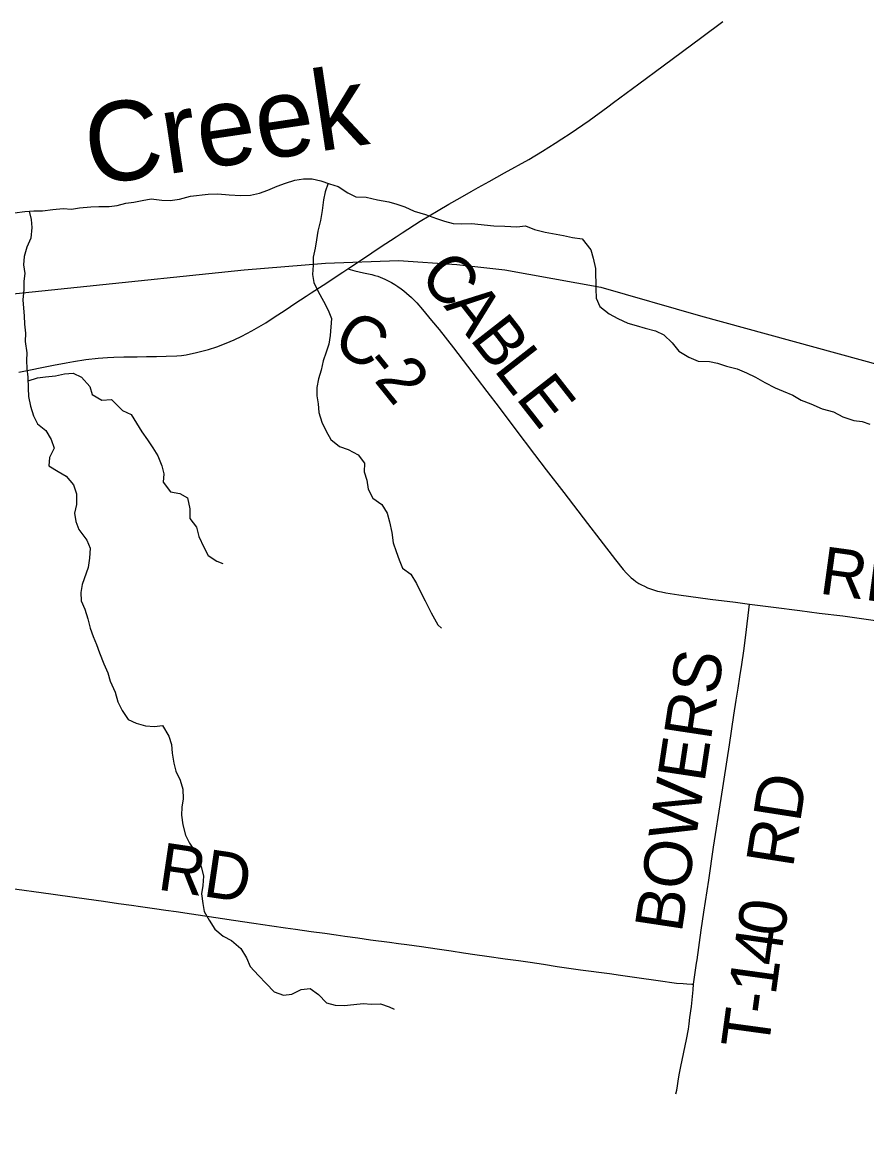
# Model space of a CAD drawing. Extents: x 0 to 1101, y 0 to 440.
# Drawn here: x 846.014 to 847.022, y 371.091 to 372.41 of the extents above; entities that cross this region are included whole.
import ezdxf

# ---------------------------------------------------------------- set-up
doc = ezdxf.new("R2010")
doc.units = 0
for name, color, linetype in [('GM_X_County_Road', 7, 'Continuous'), ('GM_X_County_Road_Text', 7, 'Continuous'), ('GM_X_Minor_River', 7, 'Continuous'), ('GM_X_Minor_River_Text', 7, 'Continuous'), ('GM_X_Rail_Line', 7, 'Continuous'), ('GM_X_State_Route', 7, 'Continuous'), ('GM_X_Township_Road', 7, 'Continuous'), ('GM_X_Township_Road_Text', 7, 'Continuous')]:
    doc.layers.add(name, color=color, linetype=linetype)

msp = doc.modelspace()

# ---------------------------------------------------------------- linework, layer by layer
at = {"layer": 'GM_X_County_Road'}
for points in [[(846.4025, 372.1157), (846.4051, 372.1149), (846.4107, 372.1133), (846.4161, 372.112), (846.4212, 372.1109), (846.431, 372.1089), (846.4349, 372.1079), (846.4382, 372.1068), (846.4412, 372.1058), (846.444, 372.1046), (846.4468, 372.1034), (846.4508, 372.1014), (846.4546, 372.0993), (846.4584, 372.097), (846.4623, 372.0946), (846.4661, 372.0918), (846.4692, 372.0895), (846.4726, 372.0868), (846.4786, 372.0814), (846.4847, 372.0752), (846.4917, 372.0672), (846.5023, 372.0542), (846.5113, 372.0431), (846.5288, 372.0212), (846.5455, 371.9996), (846.5684, 371.9694), (846.583, 371.95), (846.6017, 371.9252), (846.6254, 371.894), (846.6394, 371.8758), (846.6603, 371.8488), (846.6886, 371.8118), (846.7033, 371.7925), (846.7219, 371.7684), (846.7312, 371.7569), (846.7349, 371.7526), (846.7374, 371.75), (846.7407, 371.747), (846.7434, 371.7447), (846.7461, 371.7426), (846.7499, 371.7402), (846.753, 371.7385), (846.7564, 371.7367), (846.76, 371.7351), (846.7638, 371.7336), (846.7673, 371.7324), (846.772, 371.7311), (846.7768, 371.73), (846.7822, 371.7288), (846.7975, 371.7264), (846.8351, 371.7215), (846.8653, 371.7178), (846.8817, 371.7156)], [(846.8817, 371.7156), (846.9107, 371.7118), (846.9421, 371.7077), (846.9649, 371.7048), (846.9932, 371.7013), (847.0295, 371.6963), (847.0603, 371.6922), (847.101, 371.6869), (847.1194, 371.6845), (847.141, 371.6816), (847.1761, 371.677), (847.2118, 371.6726), (847.2555, 371.6666), (847.2771, 371.6644), (847.2981, 371.6622), (847.3192, 371.6601), (847.3488, 371.6566), (847.3665, 371.6547)]]:
    msp.add_lwpolyline(points, dxfattribs=at)
at = {"layer": 'GM_X_Minor_River'}
for points in [[(846.0046, 372.1826), (846.0168, 372.1841), (846.0279, 372.1851), (846.0382, 372.185), (846.0504, 372.1864), (846.0629, 372.1875), (846.0728, 372.187), (846.0824, 372.1884), (846.0957, 372.1898), (846.1052, 372.1901), (846.1178, 372.19), (846.1273, 372.1914), (846.1376, 372.194), (846.1471, 372.1951), (846.1571, 372.1973), (846.1677, 372.1991), (846.1803, 372.1978), (846.1906, 372.1973), (846.2016, 372.1988), (846.2146, 372.2024), (846.2359, 372.2049), (846.2474, 372.2052), (846.2607, 372.2039), (846.2748, 372.2031), (846.2862, 372.2037), (846.2969, 372.2059), (846.3072, 372.2096), (846.3183, 372.2144), (846.3282, 372.2178), (846.3393, 372.2215), (846.3496, 372.2233), (846.3598, 372.2232), (846.3701, 372.2208), (846.3807, 372.2173), (846.391, 372.2138), (846.4023, 372.2065), (846.4122, 372.2018), (846.4244, 372.2013), (846.438, 372.1982), (846.4513, 372.1958), (846.4608, 372.193), (846.4707, 372.1895), (846.4817, 372.1845), (846.495, 372.1806)], [(846.3791, 372.2178), (846.3753, 372.2075), (846.3733, 372.198), (846.3717, 372.1855), (846.3697, 372.1733), (846.3665, 372.1608), (846.3649, 372.1502), (846.3633, 372.1403), (846.3613, 372.1297), (846.3612, 372.1202), (846.3603, 372.1088), (846.3618, 372.0993), (846.367, 372.0886), (846.3734, 372.0771), (846.379, 372.0664), (846.3831, 372.0565), (846.3814, 372.036), (846.3797, 372.0257), (846.3766, 372.0162), (846.3731, 372.006), (846.3707, 371.9946), (846.3676, 371.9844), (846.3656, 371.9741), (846.3655, 371.9642), (846.3669, 371.9547), (846.3679, 371.9441), (846.3716, 371.9326), (846.3765, 371.9219), (846.3821, 371.912), (846.3927, 371.9035), (846.403, 371.9), (846.4147, 371.8938), (846.4222, 371.8838), (846.4221, 371.8732), (846.4251, 371.8633), (846.4269, 371.8526), (846.4325, 371.8419), (846.4431, 371.8342), (846.4495, 371.8242), (846.4524, 371.8136), (846.455, 371.801), (846.4564, 371.7888), (846.4601, 371.7781), (846.4638, 371.7682), (846.4679, 371.7582), (846.4777, 371.7513), (846.4845, 371.7402), (846.4897, 371.7295), (846.4946, 371.7192), (846.5021, 371.705), (846.5099, 371.6909), (846.5141, 371.6866)], [(846.0223, 372.1846), (846.0247, 372.1745), (846.0254, 372.165), (846.0242, 372.1521), (846.0195, 372.1415), (846.016, 372.1305), (846.0155, 372.1206), (846.0169, 372.1103), (846.0157, 372.1008), (846.0156, 372.0909), (846.0147, 372.0788), (846.0154, 372.0689), (846.0161, 372.0594), (846.0164, 372.0495), (846.0178, 372.0388), (846.0173, 372.029), (846.0195, 372.0156), (846.019, 372.0061), (846.0193, 371.9966), (846.0207, 371.9863), (846.021, 371.9734), (846.0213, 371.9631), (846.0238, 371.9517), (846.0272, 371.9402), (846.032, 371.9307), (846.0419, 371.9226), (846.0486, 371.9119), (846.0519, 371.9016), (846.0465, 371.8906), (846.0457, 371.8804), (846.0566, 371.8738), (846.0665, 371.868), (846.0751, 371.8577), (846.0785, 371.847), (846.0787, 371.8344), (846.0764, 371.8242), (846.0778, 371.8142), (846.0815, 371.8047), (846.0909, 371.7917), (846.095, 371.7821), (846.0942, 371.7703), (846.0925, 371.7593), (846.0855, 371.7388), (846.0839, 371.7293), (846.0842, 371.7194), (846.0887, 371.7095), (846.092, 371.698), (846.0949, 371.6866), (846.0986, 371.6767), (846.1027, 371.6671), (846.1061, 371.6572), (846.1113, 371.6442), (846.1161, 371.6335), (846.1187, 371.6236), (846.1247, 371.6102), (846.128, 371.5987), (846.1332, 371.5884), (846.1404, 371.5777), (846.1499, 371.5734), (846.1609, 371.5703), (846.1719, 371.5694), (846.1814, 371.5705), (846.1889, 371.5578), (846.1919, 371.5479), (846.1929, 371.5376), (846.1947, 371.5258), (846.1973, 371.5162), (846.2025, 371.5055), (846.2055, 371.4945), (846.2058, 371.483), (846.2042, 371.4732), (846.2041, 371.4636), (846.2055, 371.4522), (846.2088, 371.4396), (846.2137, 371.43), (846.2197, 371.4205), (846.2245, 371.4105), (846.2279, 371.4006), (846.2304, 371.3906), (846.2296, 371.3796), (846.228, 371.3697), (846.2294, 371.3583), (846.2312, 371.3484), (846.2368, 371.3384), (846.2436, 371.3273), (846.2538, 371.3192), (846.2636, 371.3138), (846.2746, 371.3045), (846.2817, 371.2934), (846.2858, 371.2831), (846.296, 371.2723), (846.3051, 371.2627), (846.3145, 371.2527), (846.3259, 371.2488), (846.3358, 371.2499), (846.3469, 371.2555), (846.3575, 371.2565), (846.3674, 371.2496), (846.3772, 371.2396), (846.3874, 371.2368), (846.3981, 371.2364)], [(846.495, 372.1806), (846.5083, 372.1759), (846.5178, 372.1724), (846.5284, 372.1696), (846.5387, 372.1695), (846.5501, 372.1698), (846.5767, 372.1669), (846.59, 372.1668), (846.6041, 372.1659), (846.6144, 372.167), (846.6254, 372.1627), (846.6379, 372.1595), (846.66, 372.1555), (846.6706, 372.1531), (846.682, 372.1515), (846.6926, 372.1385), (846.6955, 372.1286), (846.6981, 372.116), (846.6986, 372.0917), (846.6989, 372.0807), (846.7034, 372.0707), (846.7143, 372.0619), (846.7246, 372.0565), (846.7367, 372.051), (846.7466, 372.0479), (846.7572, 372.0448), (846.7697, 372.0416), (846.7796, 372.037), (846.7894, 372.0274), (846.7977, 372.0174), (846.8094, 372.0101), (846.8208, 372.0054), (846.8341, 372.0049), (846.8436, 372.0029), (846.8543, 371.9994), (846.8672, 371.9962), (846.8782, 371.9916), (846.8892, 371.9865), (846.9001, 371.98), (846.9127, 371.9738), (846.9221, 371.9695), (846.9335, 371.9648), (846.9437, 371.959), (846.9551, 371.9547), (846.9688, 371.9485), (846.9821, 371.945), (846.9934, 371.9392), (847.0063, 371.9345), (847.0162, 371.9333), (847.0257, 371.9301)], [(846.0208, 371.9821), (846.0322, 371.9855), (846.0417, 371.9869), (846.0535, 371.9879), (846.0642, 371.9905), (846.0745, 371.9912), (846.0847, 371.9865), (846.0945, 371.9754), (846.0975, 371.9655), (846.1088, 371.9589), (846.1206, 371.9596), (846.1334, 371.9465), (846.1437, 371.9419), (846.1501, 371.9315), (846.1568, 371.9212), (846.1632, 371.9116), (846.1696, 371.9021), (846.1756, 371.8925), (846.1804, 371.8807), (846.183, 371.8708), (846.1822, 371.8609), (846.1908, 371.8494), (846.2018, 371.8474), (846.2113, 371.8424), (846.2139, 371.8294), (846.2141, 371.8176), (846.222, 371.8073), (846.2246, 371.7962), (846.2306, 371.7836), (846.2358, 371.7736), (846.246, 371.7667), (846.2532, 371.764)], [(846.3981, 371.2364), (846.4095, 371.2374), (846.4206, 371.2388), (846.4309, 371.238), (846.4415, 371.2382), (846.4518, 371.2347), (846.4578, 371.232)]]:
    msp.add_lwpolyline(points, dxfattribs=at)
at = {"layer": 'GM_X_Rail_Line'}
msp.add_lwpolyline([(844.1346, 370.5459), (844.3997, 370.7937), (844.8041, 371.1833), (845.1901, 371.5461), (845.4225, 371.7708), (845.5333, 371.8771), (845.5894, 371.9309), (845.6284, 371.9639), (845.6782, 371.9983), (845.7357, 372.0303), (845.789, 372.0514), (845.8324, 372.0633), (845.8796, 372.0733), (846.2786, 372.1146), (846.3759, 372.1225), (846.4631, 372.1257), (846.5327, 372.1208), (846.59, 372.1143), (846.7044, 372.0937), (846.8234, 372.0596), (847.2573, 371.9407)], dxfattribs=at)
at = {"layer": 'GM_X_State_Route'}
msp.add_lwpolyline([(846.0098, 371.9923), (846.0512, 372.0006), (846.0665, 372.0036), (846.075, 372.0052), (846.0898, 372.0074), (846.1046, 372.009), (846.1157, 372.0098), (846.1232, 372.0102), (846.135, 372.0105), (846.1511, 372.0107), (846.1621, 372.0109), (846.1741, 372.0112), (846.1858, 372.0114), (846.1982, 372.0119), (846.2038, 372.0124), (846.2096, 372.0132), (846.222, 372.0157), (846.2361, 372.0193), (846.2463, 372.0227), (846.2573, 372.0268), (846.2669, 372.031), (846.2761, 372.0352), (846.2881, 372.0416), (846.3048, 372.0514), (846.3133, 372.0571), (846.3289, 372.0673), (846.3392, 372.0742), (846.3526, 372.0831), (846.3589, 372.0872), (846.3732, 372.0963), (846.3964, 372.1117), (846.4025, 372.1157), (846.421, 372.128), (846.4412, 372.1415), (846.4601, 372.154), (846.4673, 372.1588), (846.4888, 372.1725), (846.5102, 372.1853), (846.5232, 372.1929), (846.5366, 372.2005), (846.5497, 372.208), (846.5581, 372.2127), (846.5711, 372.2199), (846.5896, 372.2301), (846.6186, 372.2461), (846.6348, 372.256), (846.65, 372.2656), (846.6579, 372.2707), (846.6677, 372.2771), (846.6907, 372.2929), (846.7128, 372.309), (846.7196, 372.3142), (846.7497, 372.3365), (846.779, 372.3581), (846.8249, 372.3923), (846.8499, 372.4108)], dxfattribs=at)
at = {"layer": 'GM_X_Township_Road'}
for points in [[(846.8152, 371.2618), (846.8164, 371.2701), (846.8187, 371.287), (846.8193, 371.2907), (846.8243, 371.3264), (846.8274, 371.3479), (846.8332, 371.386), (846.839, 371.4253), (846.8481, 371.4836), (846.8582, 371.5477), (846.8632, 371.5829), (846.8658, 371.6007), (846.8682, 371.6151), (846.8702, 371.6286), (846.8727, 371.6432), (846.8752, 371.6598), (846.8777, 371.6783), (846.8817, 371.7156)], [(845.9958, 371.3767), (846.0481, 371.3696), (846.0789, 371.3654), (846.1109, 371.3609), (846.1287, 371.3583), (846.1441, 371.3561), (846.1551, 371.3547), (846.1717, 371.3523), (846.1853, 371.3503), (846.1975, 371.3485), (846.2159, 371.3459), (846.2319, 371.3435), (846.2662, 371.3381), (846.2902, 371.3345), (846.3116, 371.3313), (846.3282, 371.3289), (846.3399, 371.3274), (846.3589, 371.3248), (846.3752, 371.3226), (846.3884, 371.3208), (846.3989, 371.3193), (846.4146, 371.3171), (846.4296, 371.3149), (846.4522, 371.3118), (846.4631, 371.3104), (846.4729, 371.3091), (846.4904, 371.3066), (846.5092, 371.3039), (846.5258, 371.3016), (846.5405, 371.2994), (846.5541, 371.2974), (846.5684, 371.2953), (846.5904, 371.2921), (846.6061, 371.2899), (846.62, 371.2879), (846.6359, 371.2856), (846.6525, 371.2831), (846.6803, 371.2791), (846.7146, 371.2745), (846.7281, 371.2725), (846.7474, 371.2699), (846.7729, 371.2663), (846.7949, 371.2632), (846.8026, 371.2625), (846.8072, 371.2622), (846.8132, 371.2619), (846.8152, 371.2618)], [(846.8, 371.1636), (846.8066, 371.1958), (846.8089, 371.208), (846.8098, 371.2145), (846.8108, 371.222), (846.8125, 371.2353), (846.8145, 371.2549), (846.8152, 371.2618)], [(846.7939, 371.1311), (846.7951, 371.1353), (846.796, 371.1404), (846.7969, 371.1462), (846.7979, 371.1538), (846.8, 371.1636)]]:
    msp.add_lwpolyline(points, dxfattribs=at)

# ---------------------------------------------------------------- texts
at = {"layer": 'GM_X_County_Road_Text'}
for s, height, rotation, p in [('C', 0.0568, 311.9489, (846.4857, 372.1052)), ('A', 0.0568, 308.0306, (846.5162, 372.0712)), ('C', 0.0568, 330.4594, (846.3818, 372.0202)), ('B', 0.0568, 307.9917, (846.547, 372.0319)), ('L', 0.0568, 307.9921, (846.5757, 371.9951)), ('-', 0.0568, 308.9, (846.4181, 372.0008)), ('2', 0.0568, 308.8614, (846.4328, 371.9827)), ('E', 0.0568, 307.9911, (846.6019, 371.9616)), ('RD', 0.05682, 352.2115, (846.9639, 371.7283))]:
    msp.add_text(s, height=height, rotation=rotation, dxfattribs=at).set_placement(p)
at = {"layer": 'GM_X_Minor_River_Text'}
msp.add_text('Creek', height=0.0947, rotation=8.5059, dxfattribs=at).set_placement((846.0958, 372.2149))
at = {"layer": 'GM_X_Township_Road_Text'}
for s, height, rotation, p in [('BOWERS', 0.05682, 81.4031, (846.8009, 371.3221)), ('RD', 0.05682, 81.1033, (846.9337, 371.3997)), ('RD', 0.05682, 351.5914, (846.1741, 371.375)), ('0', 0.0568, 81.0544, (846.9227, 371.3166)), ('4', 0.0568, 81.97, (846.9178, 371.2821)), ('1', 0.0568, 82.1488, (846.913, 371.2475)), ('-', 0.0568, 82.2165, (846.9099, 371.2244)), ('T', 0.0568, 82.2232, (846.9041, 371.1823))]:
    msp.add_text(s, height=height, rotation=rotation, dxfattribs=at).set_placement(p)

doc.saveas('drawing.dxf')
